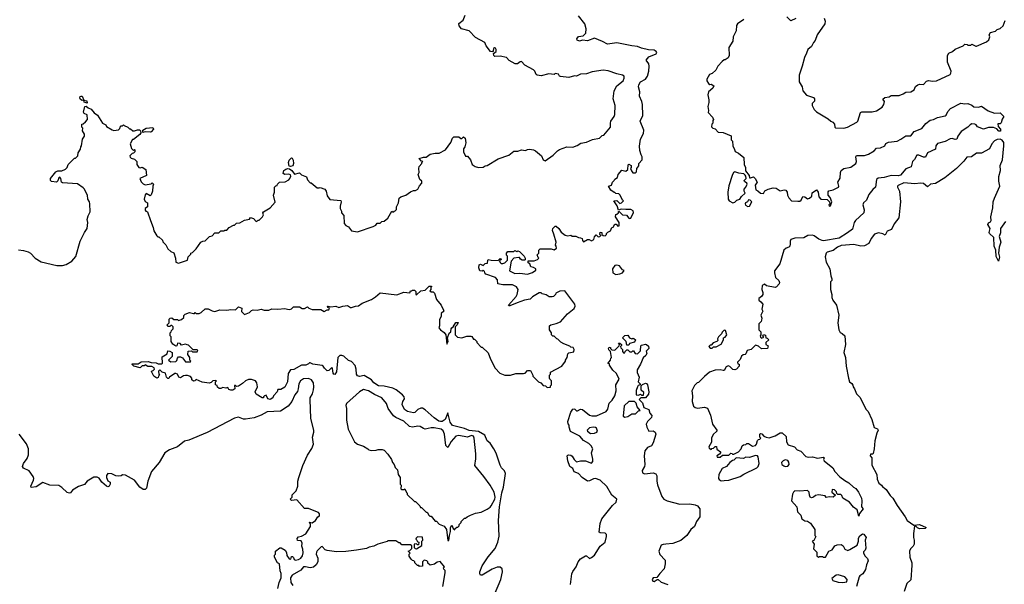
# Model space of a CAD drawing. Extents: x 2494106 to 2685573, y 758056 to 915185.
# Tile 450 of 507: x 2649748 to 2659766, y 859978 to 865718. Entities that reach past the tile are written whole.
import ezdxf

# ---------------------------------------------------------------- set-up
doc = ezdxf.new("R2010")
doc.units = 0

msp = doc.modelspace()

# ---------------------------------------------------------------- linework, layer by layer
at = {"layer": '0CON05XD'}
for points in [[(2650905, 864360), (2650892, 864358), (2650870, 864335), (2650872, 864322), (2650882, 864312), (2650915, 864300), (2650940, 864275), (2650940, 864245), (2650960, 864215), (2650975, 864212), (2650995, 864220), (2651030, 864195), (2651037, 864133), (2650970, 864105), (2650985, 864070), (2651005, 864050), (2651025, 864040), (2651085, 864050), (2651095, 864060), (2651110, 864045), (2651102, 864025), (2651100, 863975), (2651085, 863938), (2651075, 863928), (2651035, 863950), (2651023, 863937), (2651014, 863894), (2651025, 863870), (2651047, 863857), (2651050, 863835), (2651050, 863815), (2651025, 863800), (2651023, 863783), (2651032, 863772), (2651050, 863765), (2651078, 863675), (2651107, 863607), (2651113, 863573), (2651145, 863520), (2651155, 863510), (2651165, 863510), (2651200, 863475), (2651205, 863460), (2651235, 863430), (2651255, 863390), (2651285, 863360), (2651317, 863347), (2651332, 863295), (2651335, 863252), (2651365, 863244), (2651456, 863274), (2651463, 863307), (2651490, 863335), (2651490, 863345), (2651505, 863350), (2651545, 863390), (2651590, 863455), (2651613, 863467), (2651635, 863470), (2651680, 863515), (2651708, 863522), (2651735, 863550), (2651775, 863550), (2651795, 863570), (2651825, 863570), (2651835, 863580), (2651855, 863580), (2651880, 863605), (2651925, 863630), (2651935, 863630), (2651955, 863650), (2651987, 863653), (2652035, 863680), (2652085, 863690), (2652095, 863708), (2652126, 863696), (2652155, 863668), (2652168, 863672), (2652175, 863680), (2652185, 863680), (2652220, 863715), (2652230, 863735), (2652222, 863755), (2652228, 863765), (2652297, 863805), (2652347, 863863), (2652332, 863935), (2652342, 863965), (2652340, 864015), (2652355, 864030), (2652368, 864032), (2652370, 864045), (2652392, 864065), (2652449, 864071), (2652485, 864089), (2652497, 864103), (2652506, 864126), (2652502, 864142), (2652488, 864148), (2652445, 864146), (2652430, 864155), (2652436, 864185), (2652455, 864200), (2652475, 864204), (2652492, 864202), (2652516, 864186), (2652545, 864148), (2652595, 864160), (2652615, 864140), (2652665, 864120), (2652675, 864090), (2652705, 864060), (2652715, 864060), (2652775, 864010), (2652795, 864008), (2652805, 864012), (2652854, 863994), (2652866, 863975), (2652876, 863926), (2652905, 863890), (2653015, 863880), (2653020, 863865), (2653008, 863822), (2653008, 863798), (2653022, 863772), (2653023, 863753), (2653047, 863727), (2653050, 863645), (2653067, 863627), (2653093, 863613), (2653125, 863570), (2653185, 863560), (2653345, 863617), (2653370, 863630), (2653385, 863650), (2653415, 863648), (2653434, 863666), (2653455, 863670), (2653495, 863700), (2653535, 863770), (2653545, 863760), (2653558, 863772), (2653570, 863775), (2653582, 863788), (2653582, 863815), (2653602, 863855), (2653610, 863905), (2653625, 863918), (2653677, 863933), (2653723, 863967), (2653755, 863982), (2653775, 863982), (2653800, 863995), (2653815, 864030), (2653840, 864055), (2653840, 864075), (2653820, 864095), (2653802, 864145), (2653812, 864165), (2653808, 864205), (2653813, 864227), (2653840, 864255), (2653840, 864265), (2653850, 864275), (2653835, 864280), (2653813, 864307), (2653855, 864320), (2653885, 864320), (2653925, 864350), (2653975, 864362), (2654015, 864362), (2654080, 864395), (2654135, 864470), (2654152, 864515), (2654165, 864528), (2654215, 864528), (2654235, 864510), (2654248, 864512), (2654265, 864528), (2654282, 864515), (2654289, 864465), (2654276, 864424), (2654263, 864405), (2654262, 864375), (2654285, 864330), (2654305, 864330), (2654336, 864295), (2654352, 864245), (2654384, 864224), (2654415, 864216), (2654465, 864220), (2654485, 864232), (2654505, 864236), (2654615, 864304), (2654725, 864342), (2654775, 864381), (2654815, 864383), (2654855, 864394), (2654895, 864390), (2654915, 864397), (2654935, 864402), (2654975, 864396), (2654996, 864386), (2655058, 864335), (2655073, 864295), (2655095, 864284), (2655175, 864341), (2655219, 864385), (2655242, 864398), (2655315, 864424), (2655375, 864423), (2655420, 864440), (2655456, 864464), (2655515, 864472), (2655575, 864499), (2655646, 864514), (2655675, 864540), (2655690, 864545), (2655760, 864625), (2655758, 864665), (2655762, 864685), (2655796, 864735), (2655804, 864756), (2655807, 864845), (2655786, 864915), (2655796, 864995), (2655823, 865045), (2655888, 865095), (2655900, 865125), (2655897, 865145), (2655880, 865155), (2655825, 865168), (2655735, 865200), (2655685, 865205), (2655573, 865187), (2655515, 865168), (2655455, 865163), (2655415, 865143), (2655394, 865146), (2655335, 865130), (2655251, 865141), (2655240, 865145), (2655230, 865165), (2655195, 865170), (2655185, 865162), (2655132, 865168), (2655055, 865149), (2655014, 865154), (2655002, 865162), (2654988, 865195), (2654975, 865208), (2654887, 865257), (2654855, 865293), (2654839, 865291), (2654812, 865268), (2654788, 865268), (2654728, 865305), (2654700, 865335), (2654635, 865347), (2654584, 865344), (2654572, 865355), (2654570, 865375), (2654597, 865395), (2654597, 865415), (2654589, 865429), (2654578, 865432), (2654570, 865425), (2654567, 865403), (2654558, 865392), (2654540, 865395), (2654494, 865454), (2654482, 865485), (2654387, 865537), (2654320, 865605), (2654244, 865624), (2654218, 865655), (2654215, 865680), (2654260, 865715), (2654282, 865765)], [(2655973, 864183), (2655985, 864160), (2656015, 864162), (2656025, 864170), (2656028, 864205), (2656047, 864233), (2656048, 864255), (2656083, 864295), (2656082, 864325), (2656070, 864345), (2656057, 864387), (2656054, 864434), (2656066, 864505), (2656095, 864562), (2656100, 864595), (2656061, 864685), (2656089, 864745), (2656084, 864855), (2656078, 864888), (2656055, 864940), (2656057, 864985), (2656044, 865035), (2656046, 865055), (2656066, 865085), (2656115, 865114), (2656137, 865145), (2656151, 865195), (2656154, 865246), (2656149, 865269), (2656122, 865308), (2656151, 865339), (2656225, 865370), (2656231, 865385), (2656225, 865396), (2656205, 865408), (2656145, 865411), (2656075, 865428), (2656035, 865447), (2655975, 865451), (2655825, 865482), (2655730, 865470), (2655678, 865498), (2655595, 865530), (2655525, 865504), (2655475, 865510), (2655445, 865501), (2655419, 865509), (2655418, 865525), (2655434, 865546), (2655480, 865555), (2655508, 865582), (2655513, 865625), (2655499, 865675), (2655435, 865757)], [(2657115, 865720), (2657050, 865675), (2657042, 865658), (2657039, 865605), (2657008, 865545), (2657005, 865500), (2656964, 865436), (2656968, 865355), (2656958, 865332), (2656925, 865310), (2656915, 865310), (2656897, 865293), (2656852, 865245), (2656832, 865205), (2656795, 865170), (2656765, 865160), (2656738, 865115), (2656738, 865095), (2656755, 865068), (2656771, 865061), (2656785, 865062), (2656812, 865045), (2656799, 865021), (2656757, 864985), (2656750, 864955), (2656760, 864905), (2656760, 864875), (2656748, 864835), (2656758, 864795), (2656752, 864775), (2656796, 864726), (2656808, 864705), (2656800, 864695), (2656800, 864665), (2656792, 864655), (2656788, 864628), (2656800, 864615), (2656825, 864610), (2656855, 864574), (2656905, 864570), (2656986, 864536), (2656988, 864498), (2657002, 864482), (2657003, 864435), (2657020, 864400), (2657027, 864377), (2657061, 864361), (2657116, 864316), (2657120, 864245), (2657133, 864215), (2657133, 864183), (2657170, 864135), (2657172, 864112), (2657185, 864110), (2657215, 864120), (2657232, 864105), (2657252, 864065), (2657230, 864035), (2657238, 863988), (2657258, 863978), (2657284, 863954), (2657315, 863952), (2657331, 863979), (2657364, 863996), (2657415, 864010), (2657446, 864006), (2657485, 863978), (2657525, 863987), (2657544, 863984), (2657556, 863966), (2657561, 863935), (2657575, 863908), (2657602, 863875), (2657665, 863872), (2657685, 863874), (2657700, 863885), (2657715, 863922), (2657735, 863918), (2657765, 863897), (2657785, 863903), (2657807, 863925), (2657811, 863959), (2657855, 863988), (2657872, 863965), (2657878, 863918), (2657900, 863895), (2657965, 863890), (2657988, 863868), (2657990, 863845), (2657980, 863835), (2657985, 863822), (2657998, 863825), (2658010, 863865), (2657995, 863910), (2657973, 863933), (2657973, 863967), (2657982, 863978), (2658025, 863987), (2658078, 864015), (2658082, 864025), (2658073, 864065), (2658096, 864106), (2658098, 864165), (2658108, 864185), (2658135, 864207), (2658205, 864220), (2658254, 864256), (2658261, 864275), (2658257, 864325), (2658264, 864336), (2658282, 864338), (2658344, 864336), (2658385, 864350), (2658442, 864385), (2658465, 864413), (2658505, 864417), (2658550, 864435), (2658560, 864460), (2658587, 864473), (2658675, 864484), (2658715, 864502), (2658765, 864537), (2658815, 864538), (2658849, 864581), (2658927, 864613), (2658967, 864663), (2659012, 864698), (2659045, 864702), (2659085, 864724), (2659165, 864740), (2659175, 864748), (2659191, 864785), (2659220, 864815), (2659325, 864870), (2659365, 864864), (2659396, 864866), (2659435, 864850), (2659455, 864833), (2659505, 864830), (2659535, 864838), (2659602, 864792), (2659665, 864768), (2659725, 864770), (2659760, 864735), (2659743, 864707), (2659735, 864670), (2659725, 864660), (2659702, 864658), (2659703, 864633), (2659728, 864605), (2659726, 864584), (2659710, 864585), (2659690, 864610), (2659655, 864622), (2659605, 864622), (2659555, 864606), (2659495, 864628), (2659479, 864649), (2659466, 864656), (2659435, 864659), (2659419, 864651), (2659395, 864626), (2659327, 864583), (2659293, 864535), (2659282, 864505), (2659265, 864500), (2659235, 864509), (2659215, 864506), (2659165, 864480), (2659085, 864461), (2659068, 864435), (2659065, 864402), (2658986, 864364), (2658965, 864322), (2658945, 864320), (2658895, 864340), (2658875, 864340), (2658852, 864298), (2658832, 864275), (2658819, 864221), (2658765, 864202), (2658711, 864139), (2658685, 864131), (2658615, 864135), (2658545, 864113), (2658484, 864106), (2658467, 864095), (2658454, 864016), (2658428, 863992), (2658389, 863941), (2658365, 863885), (2658332, 863855), (2658328, 863835), (2658340, 863785), (2658336, 863754), (2658253, 863677), (2658239, 863655), (2658222, 863588), (2658170, 863550), (2658085, 863498), (2657925, 863471), (2657912, 863472), (2657878, 863488), (2657832, 863522), (2657815, 863528), (2657768, 863525), (2657725, 863502), (2657635, 863496), (2657594, 863485), (2657586, 863466), (2657589, 863441), (2657583, 863417), (2657574, 863406), (2657548, 863395), (2657523, 863375), (2657481, 863235), (2657428, 863165), (2657427, 863145), (2657438, 863098), (2657471, 863065), (2657479, 863045), (2657476, 863034), (2657448, 863002), (2657434, 862996), (2657345, 863012), (2657325, 863030), (2657304, 863016), (2657298, 862975), (2657310, 862945), (2657310, 862925), (2657296, 862904), (2657270, 862885), (2657268, 862865), (2657290, 862850), (2657308, 862825), (2657300, 862775), (2657310, 862755), (2657290, 862715), (2657299, 862685), (2657296, 862664), (2657291, 862649), (2657268, 862625), (2657268, 862565), (2657288, 862545), (2657290, 862535), (2657290, 862515), (2657282, 862505), (2657285, 862490), (2657295, 862480), (2657318, 862492), (2657310, 862505), (2657315, 862518)], [(2657645, 865729), (2657595, 865708), (2657555, 865749)], [(2657934, 865735), (2657942, 865705), (2657940, 865675), (2657862, 865565), (2657843, 865507), (2657824, 865485), (2657804, 865446), (2657766, 865415), (2657755, 865378), (2657732, 865335), (2657710, 865245), (2657679, 865155), (2657678, 865085), (2657708, 865035), (2657717, 864995), (2657755, 864951), (2657825, 864926), (2657834, 864915), (2657835, 864890), (2657810, 864865), (2657810, 864845), (2657832, 864805), (2657855, 864782), (2657975, 864712), (2658000, 864685), (2658020, 864675), (2658040, 864655), (2658042, 864625), (2658049, 864619), (2658135, 864614), (2658172, 864625), (2658267, 864675), (2658277, 864685), (2658303, 864775), (2658315, 864783), (2658422, 864782), (2658465, 864793), (2658525, 864829), (2658539, 864855), (2658548, 864885), (2658531, 864909), (2658552, 864928), (2658595, 864934), (2658615, 864946), (2658695, 864949), (2658737, 864964), (2658765, 864982), (2658814, 864986), (2658850, 865005), (2658861, 865039), (2658885, 865056), (2658905, 865062), (2658945, 865061), (2658975, 865094), (2658995, 865101), (2659035, 865094), (2659075, 865097), (2659215, 865160), (2659223, 865175), (2659224, 865196), (2659189, 865285), (2659187, 865353), (2659201, 865379), (2659240, 865395), (2659265, 865420), (2659348, 865452), (2659365, 865470), (2659387, 865467), (2659395, 865460), (2659425, 865460), (2659435, 865470), (2659475, 865448), (2659485, 865448), (2659586, 865494), (2659608, 865515), (2659618, 865545), (2659613, 865565), (2659625, 865588), (2659675, 865602), (2659695, 865620), (2659725, 865630), (2659753, 865657), (2659775, 865710)], [(2650435, 864870), (2650405, 864880), (2650400, 864900), (2650385, 864898), (2650367, 864907), (2650360, 864925), (2650364, 864936), (2650375, 864942), (2650385, 864940), (2650400, 864900), (2650430, 864895), (2650435, 864870)], [(2649735, 863377), (2649785, 863372), (2649835, 863358), (2649858, 863345), (2649904, 863294), (2649968, 863258), (2650125, 863218), (2650185, 863219), (2650222, 863228), (2650278, 863262), (2650318, 863312), (2650362, 863468), (2650407, 863555), (2650436, 863595), (2650441, 863655), (2650434, 863686), (2650444, 863725), (2650464, 863765), (2650460, 863845), (2650457, 863865), (2650440, 863895), (2650437, 863935), (2650405, 863998), (2650395, 864010), (2650335, 864050), (2650185, 864058), (2650172, 864065), (2650168, 864105), (2650155, 864118), (2650145, 864110), (2650135, 864080), (2650122, 864068), (2650073, 864073), (2650060, 864085), (2650060, 864105), (2650115, 864170), (2650135, 864180), (2650175, 864182), (2650213, 864197), (2650230, 864215), (2650240, 864245), (2650305, 864310), (2650315, 864310), (2650340, 864335), (2650342, 864365), (2650367, 864403), (2650370, 864425), (2650378, 864435), (2650388, 864502), (2650408, 864535), (2650408, 864555), (2650388, 864588), (2650390, 864615), (2650380, 864625), (2650380, 864655), (2650395, 864660), (2650419, 864681), (2650437, 864705), (2650435, 864750), (2650404, 864764), (2650398, 864778), (2650410, 864835), (2650425, 864840), (2650443, 864823), (2650475, 864810), (2650505, 864772), (2650539, 864749), (2650590, 864665), (2650625, 864650), (2650632, 864632), (2650688, 864598), (2650705, 864592), (2650752, 864598), (2650768, 864612), (2650770, 864625), (2650782, 864638), (2650795, 864640), (2650805, 864650), (2650812, 864642), (2650847, 864627), (2650865, 864610), (2650875, 864610), (2650898, 864588), (2650915, 864588), (2650945, 864598), (2650967, 864597), (2650978, 864588), (2650982, 864568), (2650969, 864551), (2650905, 864500), (2650895, 864500), (2650873, 864457), (2650885, 864410), (2650905, 864390), (2650915, 864400), (2650920, 864395), (2650920, 864375), (2650905, 864360)], [(2651002, 864572), (2651000, 864595), (2651034, 864616), (2651102, 864622), (2651108, 864605), (2651085, 864578), (2651075, 864574), (2651025, 864578), (2651002, 864572)], [(2659777, 863665), (2659729, 863595), (2659728, 863552), (2659713, 863515), (2659730, 863455), (2659714, 863406), (2659706, 863345), (2659718, 863305), (2659706, 863264), (2659682, 863312), (2659679, 863375), (2659662, 863415), (2659659, 863505), (2659616, 863545), (2659613, 863555), (2659623, 863595), (2659600, 863635), (2659606, 863654), (2659626, 863664), (2659634, 863676), (2659630, 863715), (2659651, 863805), (2659654, 863865), (2659666, 863905), (2659721, 864025), (2659711, 864075), (2659711, 864125), (2659729, 864185), (2659725, 864235), (2659747, 864295), (2659763, 864435), (2659760, 864470), (2659745, 864493), (2659725, 864502), (2659695, 864501), (2659665, 864487), (2659638, 864455), (2659615, 864404), (2659535, 864360), (2659485, 864360), (2659432, 864325), (2659385, 864321), (2659355, 864281), (2659280, 864205), (2659160, 864110), (2659067, 864053), (2659015, 864047), (2658985, 864019), (2658945, 864052), (2658915, 864056), (2658855, 864051), (2658745, 864059), (2658685, 864032), (2658678, 864025), (2658679, 864015), (2658700, 863975), (2658709, 863865), (2658692, 863705), (2658645, 863642), (2658618, 863585), (2658575, 863567), (2658555, 863528), (2658530, 863540), (2658485, 863552), (2658445, 863538), (2658411, 863495), (2658388, 863442), (2658345, 863420), (2658305, 863417), (2658235, 863432), (2658105, 863424), (2658068, 863405), (2658025, 863372), (2657964, 863355), (2657952, 863345), (2657944, 863306), (2657952, 863252), (2657992, 863185), (2658002, 863115), (2658013, 863085), (2658012, 863068), (2657998, 863052), (2657997, 863025), (2657997, 862975), (2658010, 862925), (2658010, 862895), (2658022, 862865), (2658058, 862815), (2658084, 862715), (2658073, 862635), (2658082, 862565), (2658095, 862538), (2658118, 862528), (2658143, 862505), (2658150, 862415), (2658134, 862335), (2658150, 862285), (2658156, 862195), (2658180, 862075), (2658190, 862035), (2658215, 862018), (2658224, 862004), (2658228, 861985), (2658242, 861965), (2658264, 861914), (2658295, 861880), (2658362, 861755), (2658382, 861735), (2658418, 861655), (2658443, 861573), (2658475, 861558), (2658482, 861545), (2658468, 861515), (2658450, 861435), (2658443, 861355), (2658432, 861308), (2658425, 861300), (2658405, 861300), (2658400, 861285), (2658420, 861265), (2658418, 861188), (2658468, 861095), (2658474, 861045), (2658491, 861005), (2658516, 860986), (2658530, 860965), (2658545, 860960), (2658563, 860943), (2658605, 860880), (2658633, 860853), (2658675, 860780), (2658758, 860665), (2658778, 860625), (2658845, 860580), (2658905, 860587), (2658970, 860555), (2658960, 860545), (2658902, 860542), (2658882, 860552), (2658865, 860570), (2658852, 860568), (2658842, 860495), (2658842, 860455), (2658850, 860425), (2658848, 860385), (2658838, 860365), (2658812, 860338), (2658803, 860315), (2658804, 860254), (2658827, 860195), (2658827, 860173), (2658816, 860024), (2658774, 859986), (2658749, 859905)], [(2652505, 864224), (2652490, 864230), (2652484, 864265), (2652491, 864289), (2652515, 864313), (2652522, 864312), (2652531, 864291), (2652535, 864255), (2652527, 864233), (2652505, 864224)], [(2652015, 862018), (2651975, 861993), (2651955, 861990), (2651945, 862000), (2651935, 862000), (2651938, 861965), (2651915, 861953), (2651895, 861952), (2651875, 861960), (2651865, 861980), (2651845, 861972), (2651815, 861978), (2651795, 861968), (2651778, 861968), (2651762, 861982), (2651758, 861998), (2651740, 862005), (2651740, 862035), (2651750, 862045), (2651745, 862050), (2651713, 862047), (2651695, 862030), (2651675, 862022), (2651605, 862032), (2651545, 862060), (2651530, 862045), (2651515, 862042), (2651500, 862055), (2651500, 862075), (2651485, 862090), (2651455, 862102), (2651435, 862102), (2651415, 862098), (2651385, 862078), (2651368, 862085), (2651353, 862113), (2651335, 862120), (2651325, 862120), (2651272, 862085), (2651265, 862070), (2651255, 862070), (2651243, 862083), (2651230, 862125), (2651196, 862136), (2651175, 862158), (2651160, 862145), (2651163, 862113), (2651170, 862105), (2651160, 862095), (2651158, 862082), (2651145, 862072), (2651114, 862094), (2651092, 862135), (2651090, 862145), (2651105, 862150), (2651120, 862165), (2651115, 862180), (2651092, 862192), (2651053, 862193), (2651025, 862210), (2651015, 862200), (2650995, 862200), (2650975, 862180), (2650910, 862195), (2650892, 862212), (2650892, 862218), (2650955, 862220), (2650985, 862238), (2651055, 862242), (2651085, 862232), (2651135, 862230), (2651158, 862218), (2651195, 862220), (2651200, 862225), (2651198, 862292), (2651248, 862322), (2651255, 862350), (2651277, 862347), (2651300, 862335), (2651300, 862295), (2651262, 862255), (2651285, 862238), (2651337, 862243), (2651347, 862253), (2651352, 862278), (2651365, 862290), (2651385, 862290), (2651405, 862280), (2651435, 862240), (2651485, 862240), (2651490, 862245), (2651480, 862255), (2651480, 862285), (2651460, 862315), (2651462, 862348), (2651495, 862350), (2651505, 862340), (2651555, 862340), (2651560, 862355), (2651555, 862360), (2651512, 862362), (2651465, 862410), (2651452, 862412), (2651435, 862418), (2651395, 862410), (2651380, 862425), (2651355, 862430), (2651348, 862402), (2651335, 862400), (2651305, 862420), (2651290, 862445), (2651290, 862495), (2651280, 862505), (2651280, 862535), (2651290, 862545), (2651292, 862558), (2651310, 862575), (2651310, 862595), (2651295, 862610), (2651285, 862610), (2651275, 862600), (2651255, 862600), (2651250, 862615), (2651270, 862635), (2651270, 862675), (2651280, 862685), (2651297, 862687), (2651315, 862670), (2651355, 862670), (2651365, 862660), (2651375, 862662), (2651395, 862670), (2651418, 862692), (2651418, 862712), (2651430, 862725), (2651475, 862740), (2651515, 862730), (2651525, 862730), (2651535, 862740), (2651545, 862730), (2651575, 862732), (2651595, 862740), (2651635, 862778), (2651667, 862777), (2651705, 862758), (2651735, 862752), (2651783, 862767), (2651855, 862764), (2651895, 862771), (2651945, 862770), (2651975, 862798), (2652008, 862785), (2652005, 862750), (2652035, 862720), (2652085, 862742), (2652105, 862763), (2652125, 862770), (2652165, 862766), (2652205, 862774), (2652235, 862766), (2652284, 862766), (2652315, 862779), (2652374, 862776), (2652445, 862783), (2652474, 862774), (2652497, 862773), (2652515, 862780), (2652535, 862798), (2652595, 862798), (2652623, 862783), (2652645, 862782), (2652675, 862800), (2652690, 862785), (2652725, 862772), (2652812, 862772), (2652845, 862750), (2652875, 862770), (2652895, 862770), (2652900, 862785), (2652882, 862792), (2652880, 862805), (2652885, 862807), (2652915, 862798), (2652965, 862807), (2652995, 862791), (2653036, 862806), (2653085, 862811), (2653115, 862792), (2653125, 862792), (2653164, 862806), (2653195, 862809), (2653234, 862836), (2653326, 862874), (2653369, 862901), (2653415, 862941), (2653585, 862920), (2653655, 862947), (2653718, 862942), (2653725, 862960), (2653735, 862960), (2653745, 862970), (2653765, 862970), (2653780, 862955), (2653780, 862925), (2653785, 862920), (2653828, 862962), (2653872, 862968), (2653915, 863010), (2653935, 863010), (2653940, 863005), (2653930, 862995), (2653930, 862975), (2653922, 862962), (2653935, 862950), (2653955, 862950), (2653968, 862938), (2653990, 862875), (2654037, 862815), (2654060, 862765), (2654062, 862755), (2654038, 862732), (2654038, 862705), (2654020, 862665), (2654020, 862605), (2654014, 862585), (2654028, 862565), (2654068, 862538), (2654084, 862515), (2654095, 862420), (2654107, 862445), (2654100, 862485), (2654119, 862531), (2654134, 862546), (2654137, 862575), (2654144, 862586), (2654160, 862595), (2654185, 862640), (2654208, 862638), (2654200, 862615), (2654180, 862595), (2654180, 862515), (2654202, 862492), (2654245, 862482), (2654298, 862502), (2654338, 862502), (2654348, 862498), (2654365, 862470), (2654375, 862470), (2654400, 862445), (2654400, 862435), (2654445, 862390), (2654455, 862390), (2654515, 862330), (2654538, 862268), (2654587, 862175), (2654634, 862124), (2654685, 862103), (2654743, 862103), (2654795, 862120), (2654875, 862120), (2654890, 862125), (2654915, 862150), (2654945, 862150), (2654970, 862105), (2654970, 862095), (2655027, 862037), (2655050, 862025), (2655075, 862000), (2655097, 861997), (2655115, 861980), (2655148, 861982), (2655150, 861995), (2655160, 862005), (2655160, 862045), (2655143, 862063), (2655140, 862075), (2655140, 862105), (2655150, 862115), (2655150, 862135), (2655263, 862197), (2655300, 862245), (2655300, 862255), (2655320, 862285), (2655325, 862320), (2655335, 862330), (2655385, 862340), (2655390, 862365), (2655380, 862385), (2655355, 862390), (2655345, 862400), (2655283, 862423), (2655255, 862440), (2655225, 862470), (2655212, 862472), (2655185, 862500), (2655172, 862502), (2655160, 862515), (2655160, 862535), (2655140, 862565), (2655140, 862605), (2655153, 862617), (2655205, 862628), (2655250, 862645), (2655322, 862728), (2655388, 862782), (2655400, 862805), (2655398, 862825), (2655295, 862962), (2655243, 862957), (2655203, 862937), (2655200, 862925), (2655180, 862905), (2655165, 862900), (2655135, 862900), (2655105, 862920), (2655065, 862930), (2655055, 862940), (2655035, 862940), (2654965, 862900), (2654942, 862878), (2654885, 862868), (2654811, 862839), (2654735, 862808), (2654725, 862808), (2654720, 862815), (2654798, 862905), (2654808, 862925), (2654820, 862975), (2654803, 863003), (2654763, 863023), (2654665, 863023), (2654612, 863032), (2654610, 863075), (2654588, 863098), (2654492, 863132), (2654480, 863145), (2654478, 863158), (2654465, 863170), (2654455, 863160), (2654430, 863165), (2654418, 863195), (2654423, 863225), (2654435, 863232), (2654465, 863220), (2654485, 863240), (2654508, 863242), (2654510, 863275), (2654515, 863280), (2654545, 863272), (2654615, 863270), (2654635, 863290), (2654650, 863285), (2654630, 863265), (2654635, 863250), (2654648, 863238), (2654665, 863238), (2654683, 863247), (2654710, 863275), (2654710, 863315), (2654700, 863325), (2654700, 863345), (2654715, 863360), (2654775, 863360), (2654785, 863370), (2654805, 863362), (2654815, 863368), (2654835, 863362), (2654882, 863315), (2654892, 863295), (2654892, 863278), (2654885, 863272), (2654860, 863275), (2654845, 863282), (2654835, 863300), (2654825, 863302), (2654775, 863292), (2654748, 863262), (2654730, 863165), (2654785, 863138), (2654838, 863142), (2654915, 863132), (2654965, 863148), (2654998, 863172), (2655000, 863185), (2654975, 863200), (2654950, 863205), (2654938, 863235), (2654920, 863245), (2654920, 863265), (2654983, 863267), (2655015, 863280), (2655030, 863295), (2655022, 863302), (2655013, 863327), (2655030, 863345), (2655030, 863375), (2655043, 863387), (2655155, 863388), (2655185, 863380), (2655210, 863395), (2655207, 863417), (2655200, 863425), (2655206, 863456), (2655183, 863537), (2655170, 863575), (2655171, 863595), (2655195, 863620), (2655205, 863620), (2655232, 863595), (2655259, 863559), (2655298, 863528), (2655325, 863520), (2655355, 863528), (2655368, 863518), (2655405, 863518), (2655433, 863503), (2655455, 863502), (2655470, 863495), (2655473, 863473), (2655485, 863460), (2655525, 863482), (2655542, 863482), (2655565, 863470), (2655590, 863485), (2655595, 863510), (2655615, 863530), (2655635, 863510), (2655650, 863515), (2655660, 863525), (2655650, 863535), (2655653, 863557), (2655670, 863555), (2655670, 863535), (2655683, 863523), (2655705, 863522), (2655720, 863535), (2655720, 863545), (2655732, 863558), (2655759, 863571), (2655772, 863605), (2655785, 863610), (2655805, 863638), (2655818, 863638), (2655835, 863620), (2655848, 863622), (2655847, 863657), (2655810, 863715), (2655812, 863738), (2655825, 863740), (2655840, 863755), (2655842, 863768), (2655848, 863768), (2655883, 863733), (2655922, 863732), (2655945, 863702), (2655955, 863698), (2655965, 863702), (2655992, 863758), (2655990, 863775), (2655965, 863790), (2655915, 863788), (2655867, 863793), (2655842, 863782), (2655827, 863827), (2655792, 863878), (2655825, 863880), (2655855, 863850), (2655870, 863855), (2655890, 863875), (2655880, 863885), (2655858, 863935), (2655845, 863947), (2655815, 863950), (2655805, 863960), (2655795, 863960), (2655764, 863984), (2655740, 864025), (2655770, 864035), (2655780, 864065), (2655798, 864082), (2655802, 864098), (2655830, 864115), (2655838, 864145), (2655875, 864190), (2655915, 864178), (2655936, 864194), (2655938, 864242), (2655945, 864250), (2655970, 864235), (2655970, 864215), (2655962, 864205), (2655973, 864183)], [(2657005, 863857), (2657025, 863862), (2657045, 863882), (2657075, 863892), (2657091, 863919), (2657130, 863955), (2657120, 863975), (2657120, 863995), (2657138, 864015), (2657150, 864045), (2657146, 864056), (2657123, 864073), (2657120, 864085), (2657140, 864105), (2657137, 864127), (2657128, 864138), (2657115, 864150), (2657065, 864157), (2657025, 864173), (2657010, 864165), (2656996, 864135), (2656962, 864028), (2656952, 863965), (2656958, 863895), (2656968, 863875), (2657005, 863857)], [(2657155, 863820), (2657175, 863822), (2657198, 863865), (2657180, 863885), (2657165, 863888), (2657153, 863867), (2657132, 863855), (2657130, 863845), (2657134, 863834), (2657155, 863820)], [(2655815, 863126), (2655855, 863134), (2655880, 863145), (2655898, 863168), (2655880, 863175), (2655850, 863215), (2655825, 863222), (2655805, 863218), (2655778, 863185), (2655783, 863145), (2655815, 863126)], [(2655945, 862410), (2655925, 862410), (2655918, 862448), (2655880, 862485), (2655905, 862508), (2655935, 862510), (2655952, 862482), (2655975, 862472), (2655985, 862480), (2655997, 862477), (2656012, 862462), (2656005, 862440), (2655953, 862427), (2655945, 862410)], [(2657315, 862518), (2657335, 862510), (2657340, 862485), (2657355, 862480), (2657370, 862465), (2657340, 862435), (2657340, 862415), (2657362, 862402), (2657356, 862374), (2657295, 862372), (2657265, 862398), (2657235, 862410), (2657190, 862365), (2657150, 862355), (2657138, 862322), (2657130, 862315), (2657108, 862312), (2657092, 862298), (2657078, 862262), (2657052, 862235), (2657055, 862220), (2657070, 862215), (2657068, 862195), (2657040, 862165), (2657025, 862158), (2657005, 862162), (2656975, 862192), (2656955, 862200), (2656935, 862188), (2656915, 862153), (2656905, 862150), (2656875, 862159), (2656824, 862156), (2656765, 862133), (2656715, 862092), (2656655, 862030), (2656640, 862025), (2656615, 862000), (2656587, 861945), (2656593, 861895), (2656591, 861835), (2656605, 861790), (2656622, 861775), (2656645, 861768), (2656715, 861780), (2656745, 861767), (2656778, 861698), (2656798, 861605), (2656840, 861545), (2656840, 861535), (2656805, 861500), (2656788, 861465), (2656787, 861423), (2656760, 861375), (2656762, 861362), (2656785, 861350), (2656792, 861358), (2656808, 861362), (2656825, 861380), (2656838, 861378), (2656842, 861352), (2656880, 861325), (2656880, 861315), (2656868, 861302), (2656840, 861285), (2656845, 861270), (2656875, 861270), (2656898, 861292), (2656965, 861290), (2656985, 861310), (2656998, 861308), (2657002, 861302), (2657015, 861300), (2657060, 861325), (2657090, 861355), (2657100, 861385), (2657113, 861397), (2657135, 861400), (2657145, 861410), (2657165, 861410), (2657205, 861382), (2657235, 861388), (2657246, 861404), (2657255, 861440), (2657265, 861450), (2657278, 861452), (2657290, 861465), (2657280, 861475), (2657280, 861505), (2657285, 861510), (2657298, 861508), (2657320, 861485), (2657343, 861473), (2657375, 861468), (2657435, 861488), (2657485, 861518), (2657505, 861518), (2657545, 861480), (2657550, 861425), (2657567, 861397), (2657630, 861375), (2657660, 861345), (2657695, 861330), (2657748, 861278), (2657775, 861272), (2657815, 861274), (2657865, 861261), (2657925, 861270), (2657932, 861265), (2657927, 861245), (2657932, 861232), (2658023, 861163), (2658043, 861125), (2658092, 861072), (2658142, 861032), (2658185, 861011), (2658232, 860965), (2658255, 860952), (2658283, 860915), (2658312, 860855), (2658318, 860825), (2658312, 860765), (2658330, 860745), (2658292, 860698), (2658285, 860670), (2658270, 860735), (2658232, 860762), (2658192, 860812), (2658124, 860854), (2658112, 860882), (2658102, 860892), (2658072, 860892), (2658062, 860902), (2658058, 860918), (2658038, 860938), (2658015, 860940), (2658013, 860913), (2658050, 860885), (2658026, 860864), (2657985, 860868), (2657955, 860860), (2657945, 860878), (2657875, 860888), (2657845, 860880), (2657825, 860862), (2657805, 860858), (2657792, 860865), (2657784, 860884), (2657782, 860915), (2657765, 860932), (2657685, 860923), (2657635, 860928), (2657620, 860915), (2657612, 860895), (2657602, 860825), (2657654, 860764), (2657663, 860715), (2657695, 860680), (2657705, 860642), (2657735, 860623), (2657765, 860620), (2657795, 860598), (2657838, 860535), (2657840, 860475), (2657848, 860465), (2657828, 860422), (2657810, 860415), (2657830, 860385), (2657825, 860340), (2657860, 860305), (2657858, 860268), (2657875, 860252), (2657885, 860260), (2657915, 860260), (2657923, 860253), (2657948, 860252), (2657980, 860315), (2658015, 860328), (2658042, 860368), (2658065, 860380), (2658105, 860382), (2658125, 860368), (2658144, 860334), (2658175, 860323), (2658195, 860330), (2658270, 860375), (2658282, 860415), (2658283, 860447), (2658295, 860470), (2658325, 860490), (2658338, 860488), (2658360, 860455), (2658350, 860425), (2658358, 860345), (2658350, 860325), (2658333, 860307), (2658332, 860295), (2658350, 860265), (2658375, 860240), (2658380, 860215), (2658364, 860176), (2658353, 860127), (2658327, 860085), (2658296, 860064), (2658288, 860052), (2658263, 859955)], [(2656795, 862380), (2656808, 862392), (2656835, 862393), (2656885, 862420), (2656910, 862465), (2656910, 862485), (2656925, 862490), (2656942, 862515), (2656928, 862558), (2656915, 862560), (2656895, 862540), (2656890, 862525), (2656858, 862495), (2656848, 862475), (2656850, 862455), (2656840, 862445), (2656805, 862432), (2656785, 862410), (2656775, 862410), (2656760, 862395), (2656775, 862380), (2656795, 862380)], [(2655733, 862223), (2655760, 862255), (2655763, 862277), (2655770, 862285), (2655760, 862345), (2655743, 862363), (2655740, 862375), (2655745, 862390), (2655760, 862385), (2655760, 862375), (2655772, 862362), (2655802, 862358), (2655848, 862402), (2655850, 862415), (2655842, 862428), (2655855, 862430), (2655870, 862415), (2655870, 862405), (2655860, 862395), (2655863, 862383), (2655880, 862365), (2655880, 862345), (2655892, 862332), (2655905, 862330), (2655910, 862345), (2655925, 862360), (2655935, 862360), (2655955, 862342), (2655975, 862340), (2655985, 862350), (2655995, 862350), (2656010, 862325), (2656035, 862320), (2656065, 862350), (2656068, 862402), (2656075, 862410), (2656115, 862420), (2656127, 862417), (2656145, 862400), (2656150, 862375), (2656123, 862347), (2656128, 862325), (2656119, 862305), (2656090, 862280), (2656063, 862215), (2656031, 862159), (2656031, 862131), (2656052, 862085), (2656040, 862035), (2656060, 862015), (2656060, 862005), (2656042, 861998), (2656033, 861987), (2656022, 861948), (2656020, 861905), (2656045, 861900), (2656065, 861910), (2656075, 861900), (2656095, 861900), (2656097, 861927), (2656073, 861953), (2656070, 861995), (2656085, 862010), (2656115, 862022), (2656125, 862020), (2656136, 862006), (2656149, 861935), (2656145, 861910), (2656115, 861872), (2656068, 861872), (2656052, 861855), (2656085, 861822), (2656100, 861775), (2656150, 861755), (2656158, 861718), (2656180, 861695), (2656178, 861672), (2656137, 861633), (2656123, 861605), (2656128, 861575), (2656150, 861535), (2656195, 861537), (2656214, 861524), (2656219, 861505), (2656192, 861415), (2656175, 861387), (2656135, 861369), (2656109, 861335), (2656102, 861285), (2656109, 861195), (2656106, 861174), (2656082, 861135), (2656085, 861112), (2656105, 861101), (2656195, 861110), (2656222, 861102), (2656230, 861080), (2656230, 861025), (2656238, 860988), (2656281, 860871), (2656303, 860843), (2656336, 860826), (2656465, 860792), (2656565, 860795), (2656622, 860785), (2656646, 860775), (2656667, 860745), (2656669, 860665), (2656634, 860616), (2656614, 860565), (2656575, 860535), (2656535, 860474), (2656475, 860423), (2656395, 860393), (2656324, 860386), (2656295, 860384), (2656275, 860374), (2656250, 860315), (2656260, 860280), (2656314, 860224), (2656316, 860186), (2656304, 860135), (2656261, 860089), (2656232, 860048), (2656195, 860043), (2656184, 860026), (2656190, 860010), (2656205, 860006), (2656235, 860028), (2656245, 860028), (2656275, 860001), (2656341, 859975)], [(2654580, 859875), (2654644, 860025), (2654660, 860105), (2654656, 860136), (2654635, 860152), (2654605, 860151), (2654555, 860130), (2654455, 860071), (2654435, 860070), (2654430, 860085), (2654430, 860105), (2654453, 860165), (2654513, 860257), (2654587, 860343), (2654614, 860405), (2654626, 860466), (2654620, 860625), (2654630, 860765), (2654653, 860907), (2654669, 860965), (2654690, 861105), (2654680, 861130), (2654651, 861161), (2654635, 861190), (2654595, 861310), (2654573, 861355), (2654535, 861412), (2654505, 861438), (2654481, 861495), (2654415, 861531), (2654322, 861542), (2654275, 861562), (2654152, 861592), (2654127, 861627), (2654105, 861720), (2654077, 861655), (2654047, 861633), (2654028, 861632), (2654014, 861635), (2653965, 861671), (2653875, 861752), (2653845, 861770), (2653830, 861770), (2653798, 861755), (2653768, 861725), (2653755, 861721), (2653695, 861736), (2653663, 861755), (2653640, 861805), (2653647, 861835), (2653663, 861865), (2653660, 861885), (2653644, 861905), (2653577, 861955), (2653545, 861971), (2653458, 861992), (2653400, 861995), (2653350, 862025), (2653328, 862055), (2653252, 862102), (2653205, 862091), (2653185, 862098), (2653174, 862114), (2653172, 862165), (2653163, 862203), (2653125, 862242), (2653093, 862253), (2653045, 862298), (2653025, 862303), (2653005, 862303), (2652984, 862285), (2652971, 862139), (2652955, 862112), (2652945, 862114), (2652936, 862125), (2652931, 862171), (2652925, 862182), (2652895, 862153), (2652875, 862148), (2652848, 862175), (2652836, 862196), (2652825, 862202), (2652730, 862215), (2652705, 862230), (2652695, 862230), (2652685, 862218), (2652660, 862205), (2652614, 862206), (2652537, 862163), (2652503, 862157), (2652478, 862122), (2652474, 862035), (2652445, 861982), (2652405, 861960), (2652375, 861960), (2652368, 861935), (2652332, 861895), (2652322, 861875), (2652295, 861857), (2652274, 861864), (2652255, 861900), (2652240, 861895), (2652230, 861885), (2652230, 861875), (2652215, 861872), (2652155, 861912), (2652144, 861935), (2652166, 861985), (2652160, 862025), (2652146, 862046), (2652105, 862060), (2652075, 862060), (2652045, 862047), (2652015, 862018)], [(2655354, 859976), (2655367, 860083), (2655375, 860108), (2655411, 860155), (2655431, 860205), (2655453, 860237), (2655505, 860268), (2655515, 860266), (2655545, 860241), (2655565, 860249), (2655596, 860274), (2655654, 860366), (2655704, 860405), (2655720, 860465), (2655719, 860485), (2655705, 860496), (2655655, 860501), (2655645, 860508), (2655654, 860596), (2655672, 860645), (2655781, 860779), (2655816, 860814), (2655823, 860845), (2655774, 860884), (2655723, 860973), (2655655, 861036), (2655605, 861052), (2655585, 861050), (2655545, 861029), (2655525, 861027), (2655470, 861065), (2655434, 861104), (2655391, 861121), (2655376, 861156), (2655346, 861176), (2655325, 861232), (2655320, 861285), (2655325, 861292), (2655335, 861293), (2655355, 861290), (2655370, 861280), (2655388, 861245), (2655415, 861222), (2655455, 861234), (2655504, 861234), (2655565, 861209), (2655581, 861225), (2655581, 861251), (2655567, 861315), (2655578, 861355), (2655564, 861384), (2655540, 861410), (2655485, 861440), (2655448, 861485), (2655351, 861531), (2655338, 861575), (2655340, 861595), (2655328, 861608), (2655324, 861634), (2655355, 861727), (2655375, 861759), (2655385, 861762), (2655395, 861760), (2655415, 861740), (2655425, 861740), (2655455, 861760), (2655475, 861756), (2655545, 861698), (2655571, 861691), (2655618, 861692), (2655716, 861734), (2655732, 861758), (2655745, 861818), (2655775, 861850), (2655803, 861895), (2655818, 861945), (2655814, 862005), (2655847, 862065), (2655822, 862122), (2655782, 862155), (2655750, 862205), (2655748, 862218), (2655733, 862223)], [(2652374, 859936), (2652388, 859995), (2652410, 860045), (2652408, 860088), (2652398, 860115), (2652390, 860185), (2652372, 860195), (2652340, 860255), (2652340, 860275), (2652350, 860285), (2652350, 860315), (2652395, 860348), (2652407, 860347), (2652450, 860325), (2652462, 860302), (2652465, 860270), (2652490, 860235), (2652508, 860232), (2652515, 860260), (2652525, 860260), (2652535, 860250), (2652540, 860230), (2652555, 860223), (2652585, 860230), (2652608, 860245), (2652624, 860266), (2652632, 860298), (2652629, 860335), (2652617, 860365), (2652623, 860397), (2652611, 860421), (2652574, 860424), (2652571, 860445), (2652585, 860460), (2652615, 860466), (2652658, 860492), (2652707, 860565), (2652707, 860587), (2652695, 860610), (2652725, 860602), (2652758, 860625), (2652782, 860665), (2652797, 860675), (2652800, 860695), (2652787, 860707), (2652745, 860726), (2652685, 860747), (2652645, 860750), (2652567, 860837), (2652515, 860830), (2652500, 860845), (2652520, 860865), (2652522, 860888), (2652562, 860928), (2652578, 860975), (2652578, 861025), (2652588, 861065), (2652628, 861185), (2652675, 861290), (2652722, 861358), (2652736, 861404), (2652728, 861475), (2652742, 861525), (2652742, 861545), (2652710, 861665), (2652702, 861855), (2652704, 861875), (2652728, 861915), (2652736, 861954), (2652740, 861985), (2652736, 862025), (2652718, 862055), (2652685, 862071), (2652635, 862066), (2652605, 862046), (2652587, 862015), (2652582, 861965), (2652573, 861937), (2652548, 861905), (2652517, 861835), (2652481, 861789), (2652402, 861738), (2652265, 861731), (2652205, 861696), (2652135, 861669), (2652045, 861657), (2652025, 861657), (2651975, 861677), (2651935, 861667), (2651655, 861520), (2651468, 861442), (2651425, 861432), (2651355, 861376), (2651273, 861345), (2651226, 861314), (2651168, 861215), (2651088, 861125), (2651053, 861025), (2651038, 860955), (2651025, 860940), (2651005, 860940), (2650970, 860965), (2650915, 861038), (2650825, 861088), (2650795, 861090), (2650782, 861082), (2650755, 861078), (2650725, 861082), (2650685, 861100), (2650645, 861103), (2650631, 861085), (2650632, 861062), (2650645, 861030), (2650670, 861015), (2650670, 860995), (2650658, 860975), (2650645, 860970), (2650630, 860975), (2650585, 861017), (2650555, 861056), (2650535, 861066), (2650503, 861067), (2650433, 861025), (2650406, 860994), (2650345, 860972), (2650285, 860936), (2650265, 860908), (2650255, 860903), (2650230, 860910), (2650175, 860963), (2650145, 860983), (2650055, 860984), (2649985, 861012), (2649915, 860969), (2649865, 860962), (2649862, 860975), (2649890, 861035), (2649891, 861055), (2649884, 861075), (2649845, 861130), (2649785, 861160), (2649778, 861175), (2649787, 861205), (2649824, 861256), (2649839, 861295), (2649836, 861355), (2649816, 861406), (2649743, 861505)], [(2654115, 860422), (2654120, 860475), (2654133, 860515), (2654130, 860555), (2654145, 860580), (2654160, 860545), (2654175, 860530), (2654180, 860545), (2654195, 860560), (2654205, 860560), (2654218, 860572), (2654220, 860585), (2654240, 860605), (2654240, 860615), (2654275, 860650), (2654285, 860650), (2654300, 860665), (2654335, 860682), (2654385, 860700), (2654445, 860710), (2654505, 860740), (2654535, 860761), (2654544, 860775), (2654582, 860845), (2654585, 860865), (2654574, 860915), (2654534, 860985), (2654472, 861075), (2654379, 861185), (2654390, 861255), (2654389, 861305), (2654373, 861465), (2654366, 861485), (2654345, 861489), (2654305, 861473), (2654215, 861490), (2654185, 861485), (2654139, 861431), (2654105, 861368), (2654085, 861389), (2654070, 861505), (2654057, 861537), (2654035, 861555), (2653965, 861568), (2653935, 861568), (2653875, 861556), (2653855, 861561), (2653823, 861583), (2653800, 861585), (2653745, 861575), (2653715, 861582), (2653657, 861637), (2653575, 861672), (2653550, 861690), (2653496, 861766), (2653481, 861815), (2653432, 861875), (2653358, 861908), (2653298, 861945), (2653245, 861958), (2653205, 861934), (2653072, 861815), (2653067, 861795), (2653073, 861765), (2653072, 861645), (2653091, 861555), (2653153, 861425), (2653185, 861402), (2653245, 861383), (2653290, 861355), (2653300, 861345), (2653325, 861338), (2653375, 861340), (2653395, 861350), (2653437, 861347), (2653455, 861340), (2653495, 861300), (2653530, 861245), (2653540, 861215), (2653557, 861197), (2653570, 861165), (2653592, 861142), (2653600, 861095), (2653620, 861065), (2653620, 860995), (2653630, 860985), (2653625, 860950), (2653635, 860940), (2653655, 860940), (2653665, 860950), (2653682, 860912), (2653690, 860905), (2653692, 860892), (2653765, 860820), (2653775, 860820), (2653820, 860775), (2653825, 860760), (2653835, 860760), (2653885, 860710), (2653895, 860710), (2653912, 860682), (2653922, 860672), (2653935, 860670), (2653975, 860620), (2653988, 860618), (2654015, 860590), (2654068, 860568), (2654090, 860535), (2654104, 860424), (2654115, 860422)], [(2655905, 861677), (2655935, 861683), (2655975, 861712), (2656015, 861710), (2656045, 861740), (2656060, 861745), (2656032, 861782), (2656021, 861821), (2656005, 861838), (2655945, 861837), (2655898, 861792), (2655888, 861688), (2655905, 861677)], [(2655555, 861510), (2655595, 861513), (2655620, 861525), (2655628, 861535), (2655618, 861565), (2655605, 861573), (2655584, 861576), (2655545, 861567), (2655522, 861545), (2655524, 861534), (2655555, 861510)], [(2656885, 861030), (2656915, 861033), (2656965, 861037), (2657078, 861075), (2657115, 861099), (2657249, 861161), (2657263, 861175), (2657272, 861205), (2657262, 861275), (2657254, 861284), (2657235, 861287), (2657175, 861266), (2657135, 861270), (2657114, 861256), (2657038, 861262), (2657015, 861240), (2657002, 861238), (2656973, 861217), (2656938, 861175), (2656894, 861156), (2656862, 861095), (2656858, 861055), (2656864, 861044), (2656885, 861030)], [(2657536, 861176), (2657565, 861180), (2657576, 861195), (2657575, 861220), (2657565, 861237), (2657535, 861243), (2657515, 861233), (2657498, 861215), (2657502, 861195), (2657522, 861182), (2657536, 861176)], [(2654052, 859955), (2654078, 860095), (2654077, 860117), (2654065, 860130), (2654060, 860145), (2654070, 860155), (2654025, 860208), (2653995, 860202), (2653967, 860183), (2653925, 860172), (2653902, 860192), (2653900, 860205), (2653890, 860215), (2653865, 860222), (2653848, 860205), (2653848, 860162), (2653815, 860160), (2653808, 860168), (2653795, 860170), (2653770, 860195), (2653770, 860205), (2653758, 860218), (2653745, 860220), (2653732, 860232), (2653710, 860265), (2653710, 860285), (2653720, 860295), (2653700, 860315), (2653718, 860322), (2653738, 860342), (2653738, 860368), (2653725, 860380), (2653635, 860380), (2653618, 860398), (2653605, 860400), (2653575, 860420), (2653495, 860420), (2653487, 860413), (2653393, 860387), (2653350, 860365), (2653304, 860356), (2653275, 860343), (2653176, 860324), (2653065, 860311), (2652972, 860308), (2652875, 860320), (2652855, 860327), (2652825, 860362), (2652815, 860360), (2652775, 860319), (2652769, 860305), (2652766, 860285), (2652780, 860245), (2652782, 860205), (2652766, 860174), (2652738, 860152), (2652705, 860146), (2652655, 860156), (2652636, 860154), (2652608, 860122), (2652521, 860069), (2652503, 860045), (2652507, 859995), (2652527, 859965)], [(2653785, 860340), (2653838, 860372), (2653840, 860415), (2653850, 860425), (2653848, 860458), (2653795, 860460), (2653782, 860448), (2653780, 860435), (2653790, 860425), (2653792, 860412), (2653810, 860405), (2653805, 860380), (2653795, 860380), (2653785, 860390), (2653760, 860385), (2653762, 860352), (2653772, 860342), (2653785, 860340)], [(2658124, 859996), (2658165, 860004), (2658168, 860025), (2658145, 860054), (2658077, 860073), (2658055, 860070), (2658013, 860037), (2658021, 860015), (2658075, 859998), (2658124, 859996)]]:
    msp.add_lwpolyline(points, dxfattribs=at)

doc.saveas('drawing.dxf')
